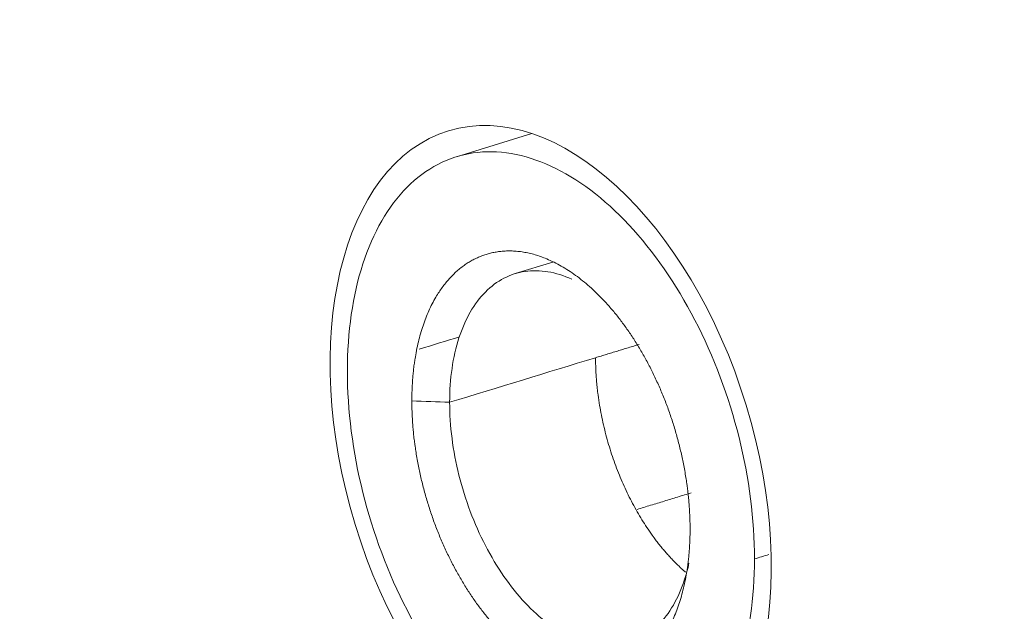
# Model space of a CAD drawing. Header units: millimetres. Extents: x 990 to 1809, y 0 to 562.
# Tile 503 of 550: x 1624.59 to 1633.75, y 139.81 to 145.32. Entities that reach past the tile are written whole.
import ezdxf

# ---------------------------------------------------------------- set-up
doc = ezdxf.new("R2010")
doc.units = ezdxf.units.MM
doc.layers.add('1', color=7, linetype='Continuous', true_color=0xffffff)
doc.layers.add('10', color=7, linetype='Continuous')

msp = doc.modelspace()

# ---------------------------------------------------------------- linework, layer by layer
at = {"layer": '1', "color": 7, "linetype": 'Continuous', "lineweight": 18}
msp.add_ellipse((1629.5285, 141.1736), major_axis=(0.9496, -3.1082), ratio=0.585049, dxfattribs=at)
msp.add_open_spline([(1554.3022, 161.6948), (1582.5426, 148.6677), (1610.783, 135.6407), (1639.0234, 122.6136)], degree=3, dxfattribs=at)
at = {"layer": '10', "color": 7, "linetype": 'Continuous', "lineweight": 18}
for p, q in [((1629.3544, 144.2553), (1628.6522, 144.0408)), ((1629.548, 143.0597), (1629.198, 142.9528))]:
    msp.add_line(p, q, dxfattribs=at)
for points, degree, knots in [([(1627.6374, 142.0459), (1627.6374, 142.4099), (1627.6867, 142.751), (1627.8764, 143.336), (1628.0167, 143.5797), (1628.3673, 143.9328), (1628.5774, 144.042), (1629.0354, 144.1092), (1629.2832, 144.0673), (1629.7789, 143.8386), (1630.0267, 143.652), (1630.4847, 143.1621), (1630.6948, 142.8591), (1631.0453, 142.1827), (1631.1857, 141.8095), (1631.3754, 141.0494), (1631.4247, 140.6629), (1631.4247, 140.2989)], 3, [0, 0, 0, 0, 0.125, 0.125, 0.25, 0.25, 0.375, 0.375, 0.5, 0.5, 0.625, 0.625, 0.75, 0.75, 0.875, 0.875, 1, 1, 1, 1]), ([(1629.7249, 142.9), (1629.6506, 142.9343), (1629.5762, 142.9578), (1629.4303, 142.9825), (1629.3588, 142.9837), (1629.2214, 142.9635), (1629.1555, 142.9421), (1629.0319, 142.8779), (1628.9741, 142.8349), (1628.8689, 142.729), (1628.8215, 142.666), (1628.7389, 142.5226), (1628.7037, 142.4421), (1628.6468, 142.2666), (1628.6251, 142.1716), (1628.5961, 141.9708), (1628.5887, 141.865), (1628.5887, 141.7558)], 3, [0, 0, 0, 0, 0.125, 0.125, 0.25, 0.25, 0.375, 0.375, 0.5, 0.5, 0.625, 0.625, 0.75, 0.75, 0.875, 0.875, 1, 1, 1, 1]), ([(1629.946, 142.1705), (1629.946, 141.8389), (1630.1188, 141.1461), (1630.4384, 140.5293), (1630.7142, 140.2342), (1630.7827, 140.175)], 2, [0, 0, 0, 0.301205, 0.60241, 0.903614, 1, 1, 1]), ([(1631.4247, 140.2989), (1631.4247, 139.9349), (1631.3754, 139.5938), (1631.1857, 139.0088), (1631.0453, 138.7651), (1630.6948, 138.4121), (1630.4847, 138.3029), (1630.0267, 138.2356), (1629.7789, 138.2775), (1629.2832, 138.5062), (1629.0354, 138.6929), (1628.5774, 139.1827), (1628.3673, 139.4857), (1628.0167, 140.1622), (1627.8764, 140.5353), (1627.6867, 141.2954), (1627.6374, 141.682), (1627.6374, 142.0459)], 3, [0, 0, 0, 0, 0.125, 0.125, 0.25, 0.25, 0.375, 0.375, 0.5, 0.5, 0.625, 0.625, 0.75, 0.75, 0.875, 0.875, 1, 1, 1, 1]), ([(1628.5887, 141.7558), (1628.5887, 141.5374), (1628.6183, 141.3054), (1628.7321, 140.8494), (1628.8164, 140.6255), (1629.0267, 140.2196), (1629.1527, 140.0378), (1629.4275, 139.7439), (1629.5762, 139.6319), (1629.8737, 139.4947), (1630.0223, 139.4695), (1630.2971, 139.5099), (1630.4232, 139.5754), (1630.6335, 139.7873), (1630.7177, 139.9335), (1630.7901, 140.1567), (1630.8036, 140.2067), (1630.815, 140.2584)], 3, [0, 0, 0, 0, 0.137511, 0.137511, 0.275023, 0.275023, 0.412534, 0.412534, 0.550046, 0.550046, 0.687557, 0.687557, 0.825068, 0.825068, 0.96258, 0.96258, 1, 1, 1, 1])]:
    msp.add_open_spline(points, degree=degree, knots=knots, dxfattribs=at)
for points, degree in [([(1628.237, 141.7693), (1628.237, 142.147), (1628.4339, 142.7544), (1628.7978, 143.1212), (1629.2733, 143.1912), (1629.7881, 142.954), (1630.2638, 142.4455), (1630.6279, 141.7431), (1630.825, 140.9537), (1630.825, 140.5755)], 2), ([(1628.3066, 142.2504), (1628.4315, 142.2886), (1628.5564, 142.3267), (1628.6814, 142.3649)], 3), ([(1630.3523, 142.2946), (1629.946, 142.1705)], 1), ([(1628.5887, 141.7558), (1629.0412, 141.894), (1629.4936, 142.0322), (1629.946, 142.1705)], 3), ([(1628.5887, 141.7558), (1628.4715, 141.7603), (1628.3543, 141.7648), (1628.237, 141.7693)], 3), ([(1630.825, 140.5755), (1630.825, 140.1978), (1630.6282, 139.5904), (1630.2643, 139.2236), (1629.7887, 139.1536), (1629.274, 139.3908), (1628.7983, 139.8994), (1628.4342, 140.6017), (1628.237, 141.3911), (1628.237, 141.7693)], 2), ([(1630.3329, 140.7593), (1630.8349, 140.9127)], 1), ([(1631.5573, 140.3394), (1631.5131, 140.3259), (1631.4689, 140.3124), (1631.4247, 140.2989)], 3)]:
    msp.add_open_spline(points, degree=degree, dxfattribs=at)

doc.saveas('drawing.dxf')
